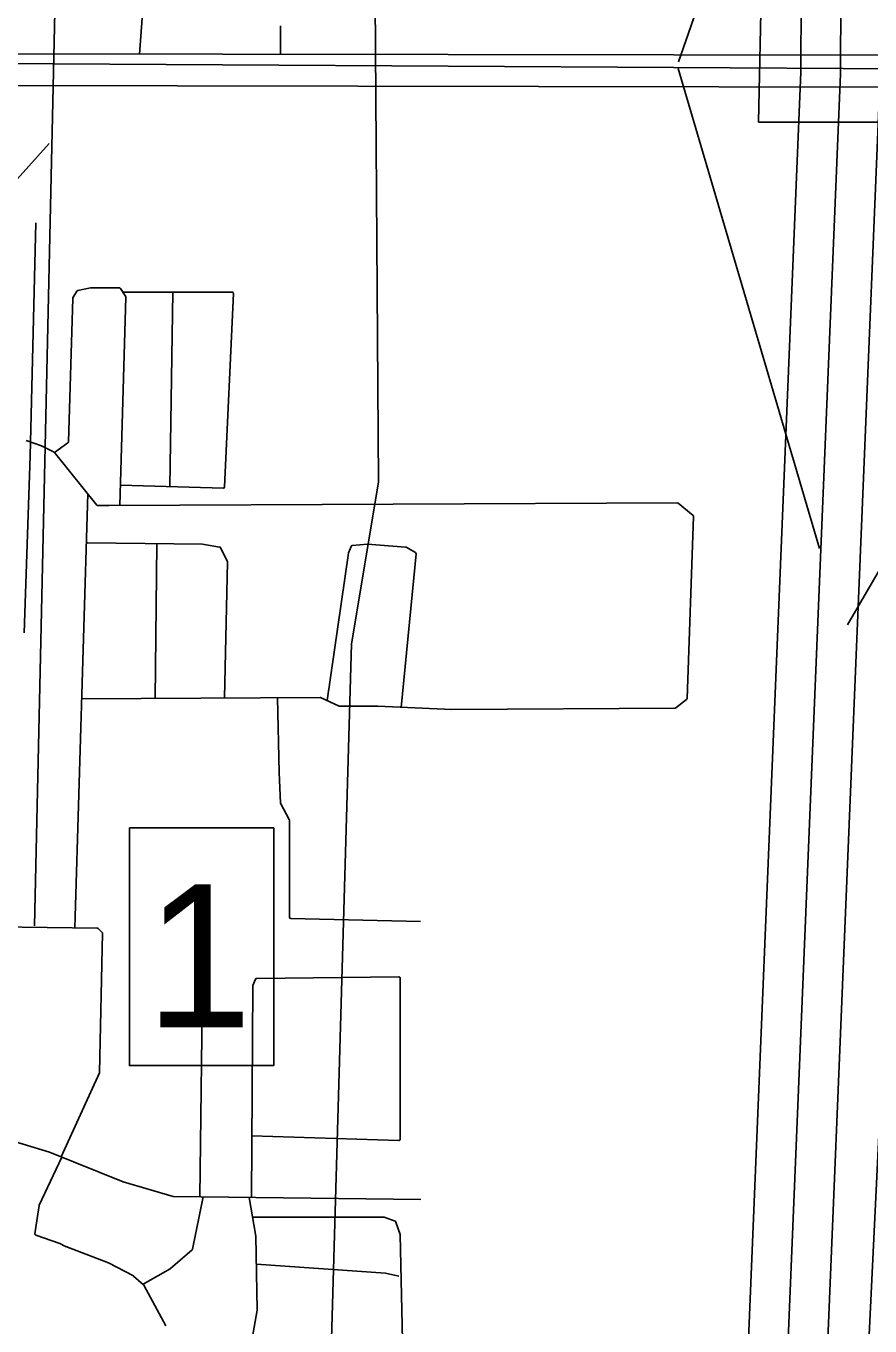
# Model space of a CAD drawing. Extents: x 408847 to 817539, y 923858 to 1151780.
# Drawn here: x 508088 to 510743, y 1074070 to 1078162 of the extents above; entities that cross this region are included whole.
import ezdxf

# ---------------------------------------------------------------- set-up
doc = ezdxf.new("R2010")
doc.units = 0
for name, color, linetype in [('Interstate Divided Highway Outline and Fill', 7, 'Continuous'), ('Interstate Ramps', 7, 'Continuous'), ('Level 39', 7, 'Continuous'), ('Level 4', 7, 'Continuous'), ('Level 43', 7, 'Continuous'), ('Level 7', 7, 'Continuous'), ('Local Roads Improved', 7, 'Continuous'), ('Local Roads Paved', 7, 'Continuous'), ('Masks for Road Features', 7, 'Continuous'), ('Narrow River Creek and Branch and Slough', 7, 'Continuous'), ('Township  and Range lines', 7, 'Continuous')]:
    doc.layers.add(name, color=color, linetype=linetype)

msp = doc.modelspace()

# ---------------------------------------------------------------- linework, layer by layer
at = {"layer": 'Interstate Divided Highway Outline and Fill'}
for p, q in [((510531, 1079541.7), (510525, 1078012.2)), ((510525.1, 1078016.9), (510303.2, 1072650.5)), ((510525, 1078012.2), (510525.1, 1078016.9)), ((510553, 1072640.1), (510774.9, 1078006.5))]:
    msp.add_line(p, q, dxfattribs=at)
at = {"layer": 'Interstate Ramps'}
for p, q in [((510654.1, 1079538.2), (510140.3, 1078048.9)), ((510139.8, 1078028.1), (510583.7, 1076517.7)), ((511687, 1078028.2), (510671.9, 1076277.2))]:
    msp.add_line(p, q, dxfattribs=at)
at = {"layer": 'Level 39'}
msp.add_lwpolyline([(508413.1, 1075637.7), (508867, 1075637.7), (508867, 1074889.6), (508413.1, 1074889.6)], close=True, dxfattribs=at)
at = {"layer": 'Level 4'}
for p, q in [((510656, 1079541.2), (510650, 1078011.7)), ((510650, 1078011.7), (510656, 1079541.2)), ((510650, 1078011.7), (510428.1, 1072645.3)), ((510428.1, 1072645.3), (510650, 1078011.7))]:
    msp.add_line(p, q, dxfattribs=at)
at = {"layer": 'Level 7'}
for p, q in [((513104.1, 1078066.3), (483896.5, 1078111.6)), ((513103.9, 1077966.3), (483896.4, 1078011.6))]:
    msp.add_line(p, q, dxfattribs=at)
at = {"layer": 'Local Roads Improved'}
for p, q in [((508136.3, 1076840.6), (508088, 1076856.7)), ((508176.6, 1076820.4), (508136.8, 1076840.4)), ((508311, 1076654), (508177.9, 1076819.4)), ((508349, 1076652.5), (508314.1, 1076652.5)), ((510137.1, 1076660.6), (508349, 1076652.5)), ((510186.1, 1076621), (510139.7, 1076659.7)), ((510167.2, 1076045.3), (510187.5, 1076617.8)), ((508642.8, 1076530.9), (508281.5, 1076535.6)), ((508696.7, 1076522), (508643.4, 1076530.9)), ((508721.4, 1076476.2), (508699.6, 1076519.8)), ((509110.3, 1076524), (509102.1, 1076503.6)), ((509161.9, 1076530.9), (509113.7, 1076526.5)), ((509281.8, 1076521.7), (509162.6, 1076530.9)), ((509312.9, 1076504.4), (509283.5, 1076521.2)), ((508712.3, 1076046.8), (508721.9, 1076474.3)), ((509101.9, 1076502.6), (509035, 1076038.9)), ((509268, 1076017), (509314.9, 1076500.5)), ((508263, 1076044), (509013, 1076048.7)), ((509014.7, 1076048.3), (509073.4, 1076021.2)), ((510131.5, 1076015.6), (510165.7, 1076042.3)), ((509075, 1076020.8), (509194.6, 1076020.8)), ((509194.8, 1076020.8), (509427.6, 1076010.7)), ((509427.6, 1076010.7), (510129, 1076014.8)), ((508313.2, 1075321.9), (507712.3, 1075330.7)), ((508327.5, 1075309.2), (508316, 1075320.7)), ((508319.5, 1074868.2), (508328.7, 1075306.3)), ((508199, 1074602.2), (508319.1, 1074866.7)), ((508161.7, 1074617.1), (507962.9, 1074677.2)), ((508129.7, 1074450.6), (508200.4, 1074601.6)), ((508393.5, 1074524.3), (508162, 1074616.9)), ((508550.7, 1074478), (508393.8, 1074524.2)), ((509329.9, 1074468.6), (508551.8, 1074477.9)), ((508116, 1074360.6), (508129.3, 1074449.5)), ((508194.1, 1074329.6), (508118.6, 1074356.2)), ((508212.7, 1074320.3), (508194.5, 1074329.4)), ((508347, 1074269.3), (508213, 1074320.1)), ((508425.7, 1074227.7), (508347.5, 1074269.1)), ((508458, 1074200.1), (508426.4, 1074227.2)), ((508527.9, 1074070.2), (508458.9, 1074199))]:
    msp.add_line(p, q, dxfattribs=at)
for centre, start, end in [((508135, 1076836.8), 63.4243, 71.557), ((508174.8, 1076816.9), 38.8168, 63.4243), ((508314.1, 1076656.5), 218.8168, 270), ((508349, 1076656.5), 270, 270.2617), ((510137.1, 1076656.6), 50.1813, 90.2617), ((510183.5, 1076617.9), 357.97, 50.1813), ((508642.7, 1076526.9), 80.5333, 89.2651), ((508696, 1076518.1), 26.5544, 80.5334), ((509114, 1076522.5), 95.1968, 158.2078), ((509162.2, 1076526.9), 85.5993, 95.1968), ((509281.5, 1076517.8), 60.2436, 85.5993), ((508717.9, 1076474.4), 358.7133, 26.5544), ((509105.9, 1076502.1), 158.2078, 171.791), ((509310.9, 1076500.9), 354.4573, 60.2436), ((509013, 1076044.7), 65.2147, 90.3538), ((510163.2, 1076045.4), 307.8879, 357.97), ((509075, 1076024.8), 245.2147, 270), ((509194.6, 1076016.8), 87.5072, 90), ((510129, 1076018.8), 270.3333, 307.8879), ((508313.1, 1075317.9), 44.9867, 89.1571), ((508324.7, 1075306.3), 358.7945, 44.9867), ((508315.5, 1074868.3), 335.5661, 358.7945), ((508160.5, 1074613.2), 68.1894, 73.1712), ((508394.9, 1074528), 248.1894, 253.6032), ((508551.8, 1074481.9), 253.6032, 269.3176), ((508133.3, 1074448.9), 154.8954, 171.4732), ((508120, 1074360), 171.4731, 250.5516), ((509261.1, 1074356.6), 1.3113, 18.4269), ((508192.8, 1074325.8), 63.4243, 70.5516), ((508214.5, 1074323.9), 243.4243, 249.2189), ((508345.6, 1074265.6), 62.0917, 69.2189), ((508423.8, 1074224.1), 49.3855, 62.0917), ((508455.3, 1074197.1), 28.1675, 49.3855)]:
    msp.add_arc(centre, 4, start, end, dxfattribs=at)
at = {"layer": 'Local Roads Paved'}
for p, q in [((508455.2, 1078214.5), (508444.8, 1078073.5)), ((508100.8, 1076809.2), (508119.3, 1077541.9)), ((508250.8, 1077328.9), (508290.4, 1077337.7)), ((508384.7, 1077336.1), (508401.3, 1077311.1)), ((508221.3, 1076852.9), (508235.2, 1077304.3)), ((508235.7, 1077306.3), (508248.2, 1077327.1)), ((508402, 1077308.7), (508383.1, 1076652.6)), ((508736.2, 1077323.9), (508392.8, 1077323.9)), ((508550.2, 1077323.9), (508540.8, 1076712.4)), ((508712.8, 1076711.1), (508740.2, 1077319.7)), ((508136.3, 1076840.6), (508088, 1076856.7)), ((508177.6, 1076819.7), (508219.7, 1076849.8)), ((508082.4, 1076252.1), (508100.8, 1076809.2)), ((508176.6, 1076820.4), (508136.8, 1076840.4)), ((508311, 1076654), (508177.9, 1076819.4)), ((508282.5, 1076689.4), (508241.6, 1075323)), ((508385, 1076717.1), (508708.7, 1076707.3)), ((508349, 1076652.5), (508314.1, 1076652.5)), ((510137.1, 1076660.6), (508349, 1076652.5)), ((510186.1, 1076621), (510139.7, 1076659.7)), ((510167.2, 1076045.3), (510187.5, 1076617.8)), ((508281.5, 1076535.6), (508642.8, 1076530.9)), ((508499.4, 1076530.9), (508494.7, 1076045.5)), ((508643.4, 1076530.9), (508696.7, 1076522)), ((508699.6, 1076519.8), (508721.4, 1076476.2)), ((509102.1, 1076503.6), (509110.3, 1076524)), ((509113.7, 1076526.5), (509161.9, 1076530.9)), ((509162.6, 1076530.9), (509281.8, 1076521.7)), ((509283.5, 1076521.2), (509312.9, 1076504.4)), ((508721.9, 1076474.3), (508712.3, 1076046.8)), ((509035, 1076038.9), (509101.9, 1076502.6)), ((509314.9, 1076500.5), (509268, 1076017)), ((509013, 1076048.7), (508263, 1076044)), ((508879.3, 1076047.8), (508884.1, 1075812.2)), ((509073.4, 1076021.2), (509014.7, 1076048.3)), ((510131.5, 1076015.6), (510165.7, 1076042.3)), ((509194.6, 1076020.8), (509075, 1076020.8)), ((509427.6, 1076010.7), (509194.8, 1076020.8)), ((509427.6, 1076010.7), (510129, 1076014.8)), ((508884.1, 1075812.1), (508888.7, 1075715.7)), ((508889.2, 1075714), (508916.1, 1075664.7)), ((508313.2, 1075321.9), (507712.3, 1075330.7)), ((508920.5, 1075353), (509329.1, 1075343.8)), ((508327.5, 1075309.2), (508316, 1075320.7)), ((508319.5, 1074868.2), (508328.7, 1075306.3)), ((508643.9, 1075233.8), (508634.5, 1074476.9)), ((508813.5, 1075164.2), (509261, 1075168.8)), ((509265, 1075164.8), (509265, 1074658.2)), ((508796.8, 1074475), (508801.5, 1075140.3)), ((508801.8, 1075141.7), (508809.8, 1075161.7)), ((508199, 1074602.2), (508319.1, 1074866.7)), ((509260.9, 1074654.2), (508798.2, 1074668.4)), ((508200.4, 1074601.6), (508129.7, 1074450.6)), ((508645.6, 1074476.8), (508611.8, 1074312.3)), ((508789.5, 1074475.1), (508810.7, 1074353)), ((508129.3, 1074449.5), (508116, 1074360.6)), ((509213.3, 1074413), (508800.3, 1074413)), ((509249.3, 1074399.7), (509214.7, 1074412.7)), ((509264.8, 1074357.9), (509251.7, 1074397.2)), ((508118.6, 1074356.2), (508194.1, 1074329.6)), ((508810.8, 1074352.4), (508815.4, 1074121.2)), ((509278.9, 1073750.4), (509265.1, 1074356.7)), ((508194.5, 1074329.4), (508212.7, 1074320.3)), ((508213, 1074320.1), (508347, 1074269.3)), ((508610.5, 1074310.1), (508542.2, 1074250.9)), ((508347.5, 1074269.1), (508425.7, 1074227.7)), ((508812.5, 1074265.1), (509218.4, 1074236.8)), ((508426.4, 1074227.2), (508458, 1074200.1)), ((508541.6, 1074250.5), (508456.2, 1074201.6)), ((509219, 1074236.7), (509260.4, 1074227.5)), ((508458.9, 1074199), (508527.9, 1074070.2)), ((508815.4, 1074120.4), (508787.7, 1073968.1))]:
    msp.add_line(p, q, dxfattribs=at)
for points in [[(509185.9, 1078242.4), (509196.5, 1076726.6), (509111.7, 1076217.7), (509048.1, 1073991.7), (508983.3, 1072674.4)], [(508888.3, 1078161.2), (508888.3, 1078116.5), (508888.3, 1078072.8)], [(508291.3, 1077337.8), (508341.8, 1077337.8), (508381.4, 1077337.8)], [(508916.6, 1075662.7), (508916.6, 1075404.1), (508916.6, 1075357)]]:
    msp.add_lwpolyline(points, dxfattribs=at)
for centre, start, end in [((508884.3, 1078161.2), 0, 9.458), ((508291.3, 1077333.8), 90, 102.5345), ((508381.4, 1077333.8), 33.6778, 90), ((508239.2, 1077304.2), 149.048, 178.2474), ((508251.6, 1077325), 102.5345, 149.048), ((508398, 1077308.9), 358.3524, 33.6778), ((508736.2, 1077319.9), 357.4182, 90), ((508217.3, 1076853), 305.5503, 358.2474), ((508135, 1076836.8), 63.4243, 71.557), ((508174.8, 1076816.9), 38.8168, 63.4243), ((508708.8, 1076711.3), 268.2635, 357.4182), ((508314.1, 1076656.5), 218.8168, 270), ((508349, 1076656.5), 270, 270.2617), ((510137.1, 1076656.6), 50.1813, 90.2617), ((510183.5, 1076617.9), 357.97, 50.1813), ((508642.7, 1076526.9), 80.5333, 89.2651), ((508696, 1076518.1), 26.5544, 80.5333), ((509114, 1076522.5), 95.1968, 158.2078), ((509162.2, 1076526.9), 85.5993, 95.1968), ((509281.5, 1076517.8), 60.2436, 85.5993), ((508717.9, 1076474.4), 358.7133, 26.5544), ((509105.9, 1076502.1), 158.2078, 171.791), ((509310.9, 1076500.9), 354.4572, 60.2436), ((509013, 1076044.7), 65.2147, 90.3538), ((510163.2, 1076045.4), 307.8879, 357.97), ((509075, 1076024.8), 245.2147, 270), ((509194.6, 1076016.8), 87.5072, 90), ((510129, 1076018.8), 270.3333, 307.8879), ((508888.1, 1075812.3), 181.1686, 182.725), ((508892.7, 1075715.9), 182.725, 208.5992), ((508912.6, 1075662.7), 0, 28.5992), ((508920.6, 1075357), 180, 268.7121), ((508313.1, 1075317.9), 44.9867, 89.1571), ((508324.7, 1075306.3), 358.7945, 44.9867), ((508813.5, 1075160.2), 90.5849, 158.2078), ((509261, 1075164.8), 0, 90.5849), ((508805.5, 1075140.2), 158.2078, 179.5938), ((508315.5, 1074868.3), 335.5661, 358.7945), ((509261, 1074658.2), 268.2458, 0), ((508133.3, 1074448.9), 154.8954, 171.4732), ((509213.3, 1074409), 69.4352, 90), ((509247.9, 1074396), 18.4269, 69.4352), ((508120, 1074360), 171.4732, 250.5516), ((508806.8, 1074352.3), 1.1452, 9.8613), ((509261.1, 1074356.6), 1.3113, 18.4269), ((508192.8, 1074325.8), 63.4243, 70.5516), ((508214.5, 1074323.9), 243.4243, 249.2189), ((508607.8, 1074313.1), 310.9276, 348.3716), ((508345.6, 1074265.6), 62.0917, 69.2189), ((508423.8, 1074224.1), 49.3855, 62.0917), ((508539.6, 1074253.9), 299.7564, 310.9276), ((509218.1, 1074232.8), 77.4655, 86.0072), ((508455.3, 1074197.1), 28.1675, 49.3855), ((508811.4, 1074121.1), 349.6999, 1.1452)]:
    msp.add_arc(centre, 4, start, end, dxfattribs=at)
at = {"layer": 'Masks for Road Features'}
for p, q in [((510401.2, 1078311.2), (510391.8, 1077859)), ((510391.8, 1077859), (510892.1, 1077859))]:
    msp.add_line(p, q, dxfattribs=at)
at = {"layer": 'Narrow River Creek and Branch and Slough'}
for p, q in [((508211.3, 1079703.6), (508115.2, 1075329.2)), ((508161.2, 1077791.5), (506606.3, 1076070.6))]:
    msp.add_line(p, q, dxfattribs=at)
at = {"layer": 'Township  and Range lines'}
for p, q in [((505367.2, 1078058.9), (510932.1, 1078026.8)), ((510932.1, 1078026.8), (510671.5, 1072626.5))]:
    msp.add_line(p, q, dxfattribs=at)

# ---------------------------------------------------------------- texts
at = {"layer": 'Level 43'}
msp.add_text('1', height=450, rotation=360, dxfattribs=at).set_placement((508464.7, 1075010.6))

doc.saveas('drawing.dxf')
